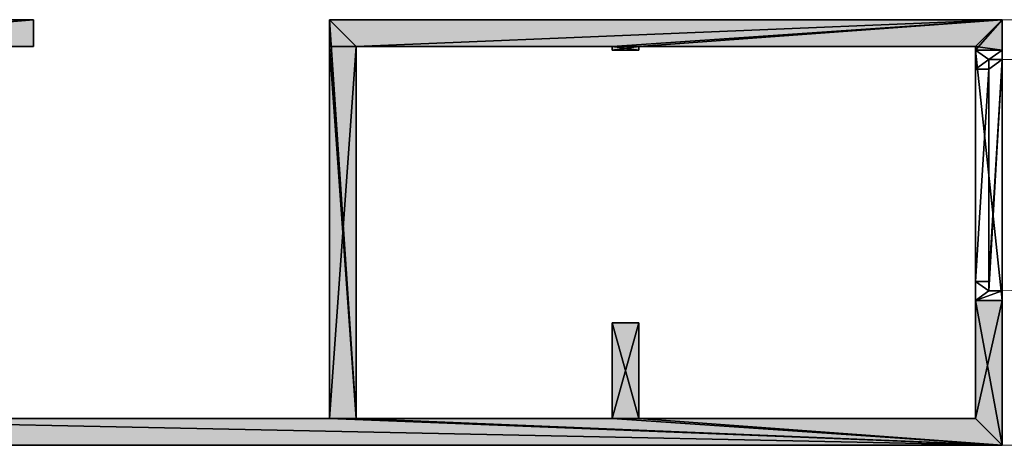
# Model space of a CAD drawing. Header units: inches. Extents: x 15 to 546804, y -66 to 267312.
# Tile 455 of 478: x 464664 to 468323, y 131266 to 132846. Entities that reach past the tile are written whole.
import ezdxf

# ---------------------------------------------------------------- set-up
doc = ezdxf.new("R2010")
doc.units = ezdxf.units.IN
doc.header["$MEASUREMENT"] = 0

msp = doc.modelspace()

# ---------------------------------------------------------------- hatches: boundary and pattern name
at = {"lineweight": 20}
h = msp.add_hatch(color=7, dxfattribs=at)
h.dxf.hatch_style = 1
h.paths.add_polyline_path([(468315.1, 132845.7), (465815.1, 132845.7), (465815.1, 132745.7), (465915.1, 132745.7), (466865.1, 132745.7), (466865.1, 132732.7), (466965.1, 132732.7), (466965.1, 132745.7), (468215.1, 132745.7), (468215.1, 132732.7), (468315.1, 132732.7)], flags=17)
h.paths.add_polyline_path([(468315.1, 131803.7), (468215.1, 131803.7), (468215.1, 131365.7), (466965.1, 131365.7), (466865.1, 131365.7), (465915.1, 131365.7), (465815.1, 131365.7), (463525.1, 131365.7), (463525.1, 132745.7), (464715.1, 132745.7), (464715.1, 132845.7), (463425.1, 132845.7), (463425.1, 131265.7), (468315.1, 131265.7)])
h.paths.add_polyline_path([(465915.1, 132745.7), (465815.1, 132745.7), (465815.1, 131365.7), (465915.1, 131365.7)], flags=17)
h.paths.add_polyline_path([(466965.1, 131720.7), (466865.1, 131720.7), (466865.1, 131365.7), (466965.1, 131365.7)], flags=17)

# ---------------------------------------------------------------- linework, layer by layer
at = {"color": 7}
for p, q in [((463425.1, 132845.7, 300), (464715.1, 132845.7, 300)), ((463425.1, 132845.7, 3500), (464715.1, 132845.7, 3500)), ((464715.1, 132845.7, 300), (464715.1, 132745.7, 300)), ((464715.1, 132845.7, 3500), (464715.1, 132745.7, 3500)), ((464715.1, 132845.7, 300), (464715.1, 132845.7, 3500)), ((468315.1, 132845.7, 300), (465815.1, 132845.7, 300)), ((465815.1, 131365.7, 300), (465815.1, 132845.7, 300)), ((465815.1, 131365.7, 3500), (465815.1, 132845.7, 3500)), ((468315.1, 132845.7, 3500), (465815.1, 132845.7, 3500)), ((465815.1, 132845.7, 300), (465815.1, 132845.7, 3500)), ((468315.1, 132732.7, 300), (468315.1, 132845.7, 300)), ((468315.1, 132732.7, 3500), (468315.1, 132845.7, 3500)), ((468315.1, 132845.7, 300), (468315.1, 132845.7, 3500)), ((464715.1, 132745.7, 300), (463525.1, 132745.7, 300)), ((464715.1, 132745.7, 3500), (463525.1, 132745.7, 3500)), ((464715.1, 132745.7, 300), (464715.1, 132745.7, 3500)), ((465915.1, 132745.7, 3800), (465815.1, 132745.7, 3800)), ((465815.1, 132745.7, 3800), (465815.1, 131365.7, 3800)), ((465915.1, 132745.7, 7300), (465815.1, 132745.7, 7300)), ((465815.1, 132745.7, 7300), (465815.1, 131365.7, 7300)), ((465815.1, 132745.7, 3800), (465815.1, 132745.7, 7300)), ((465915.1, 131365.7, 3800), (465915.1, 132745.7, 3800)), ((465915.1, 131365.7, 7300), (465915.1, 132745.7, 7300)), ((465915.1, 132745.7, 3800), (465915.1, 132745.7, 7300)), ((465915.1, 131365.7, 300), (465915.1, 132745.7, 300)), ((466865.1, 132745.7, 300), (465915.1, 132745.7, 300)), ((466865.1, 132745.7, 3500), (465915.1, 132745.7, 3500)), ((465915.1, 131365.7, 3500), (465915.1, 132745.7, 3500)), ((465915.1, 132745.7, 300), (465915.1, 132745.7, 3500)), ((466865.1, 132732.7, 300), (466865.1, 132745.7, 300)), ((466865.1, 132732.7, 3500), (466865.1, 132745.7, 3500)), ((466865.1, 132745.7, 300), (466865.1, 132745.7, 3500)), ((466965.1, 132732.7, 300), (466865.1, 132732.7, 300)), ((466965.1, 132732.7, 3500), (466865.1, 132732.7, 3500)), ((466865.1, 132732.7, 300), (466865.1, 132732.7, 3500)), ((466965.1, 132745.7, 300), (466965.1, 132732.7, 300)), ((468215.1, 132745.7, 300), (466965.1, 132745.7, 300)), ((468215.1, 132745.7, 3500), (466965.1, 132745.7, 3500)), ((466965.1, 132745.7, 3500), (466965.1, 132732.7, 3500)), ((466965.1, 132745.7, 300), (466965.1, 132745.7, 3500)), ((466965.1, 132732.7, 300), (466965.1, 132732.7, 3500)), ((468215.1, 132745.7, 300), (468215.1, 132732.7, 300)), ((468215.1, 132745.7, 3500), (468215.1, 132732.7, 3500)), ((468215.1, 132745.7, 300), (468215.1, 132745.7, 3500)), ((468215.1, 132732.7, 300), (468315.1, 132732.7, 300)), ((468215.1, 132732.7, 3500), (468315.1, 132732.7, 3500)), ((468215.1, 132732.7, 300), (468215.1, 132732.7, 3500)), ((468215.1, 132732.7, 300), (468215.1, 132662.7, 300)), ((468215.1, 131803.7, 2500), (468215.1, 132732.7, 2500)), ((468215.1, 132732.7, 2500), (468215.1, 132732.7, 300)), ((468215.1, 132732.7, 300), (468315.1, 132732.7, 300)), ((468215.1, 132732.7, 2500), (468315.1, 132732.7, 2500)), ((468215.1, 132732.7, 300), (468215.1, 132662.7, 300)), ((468215.1, 131803.7, 2500), (468215.1, 132732.7, 2500)), ((468215.1, 132732.7, 2500), (468215.1, 132732.7, 300)), ((468215.1, 132732.7, 300), (468315.1, 132732.7, 300)), ((468215.1, 132732.7, 2500), (468315.1, 132732.7, 2500)), ((468315.1, 132732.7, 300), (468315.1, 132732.7, 3500)), ((468315.1, 132732.7, 300), (468315.1, 132697.7, 300)), ((468315.1, 131803.7, 2500), (468315.1, 132732.7, 2500)), ((468315.1, 132732.7, 2500), (468315.1, 132732.7, 300)), ((468315.1, 132732.7, 300), (468315.1, 132697.7, 300)), ((468315.1, 131803.7, 2500), (468315.1, 132732.7, 2500)), ((468315.1, 132732.7, 2500), (468315.1, 132732.7, 300)), ((468265.1, 132697.7, 300), (468265.1, 132642.9, 370.8)), ((468265.1, 132642.9, 2359.2), (468265.1, 132697.7, 2430)), ((468265.1, 132697.7, 300), (468315.1, 132697.7, 300)), ((468265.1, 132697.7, 2465), (468265.1, 132697.7, 300)), ((468265.1, 132662.7, 300), (468265.1, 132697.7, 300)), ((468265.1, 132697.7, 2465), (468315.1, 132697.7, 2465)), ((468265.1, 132662.7, 2465), (468265.1, 132697.7, 2465)), ((468265.1, 132697.7, 300), (468265.1, 132642.9, 370.8)), ((468265.1, 132642.9, 2359.2), (468265.1, 132697.7, 2430)), ((468265.1, 132697.7, 300), (468315.1, 132697.7, 300)), ((468265.1, 132697.7, 2465), (468265.1, 132697.7, 300)), ((468265.1, 132662.7, 300), (468265.1, 132697.7, 300)), ((468265.1, 132697.7, 2465), (468315.1, 132697.7, 2465)), ((468265.1, 132662.7, 2465), (468265.1, 132697.7, 2465)), ((468315.1, 132697.7, 2465), (468315.1, 132697.7, 300)), ((468315.1, 131838.7, 2465), (468315.1, 132697.7, 2465)), ((468315.1, 132697.7, 2465), (468315.1, 132697.7, 300)), ((468315.1, 131838.7, 2465), (468315.1, 132697.7, 2465)), ((468215.1, 131873.7, 2430), (468215.1, 132662.7, 2430)), ((468215.1, 132662.7, 2430), (468215.1, 132662.7, 300)), ((468215.1, 132662.7, 300), (468265.1, 132662.7, 300)), ((468215.1, 132662.7, 2430), (468265.1, 132662.7, 2430)), ((468215.1, 131873.7, 2430), (468215.1, 132662.7, 2430)), ((468215.1, 132662.7, 2430), (468215.1, 132662.7, 300)), ((468215.1, 132662.7, 300), (468265.1, 132662.7, 300)), ((468215.1, 132662.7, 2430), (468265.1, 132662.7, 2430)), ((468265.1, 132662.7, 2430), (468265.1, 132662.7, 300)), ((468265.1, 131873.7, 2430), (468265.1, 132662.7, 2430)), ((468265.1, 131873.7, 2465), (468265.1, 132662.7, 2465)), ((468265.1, 132662.7, 2430), (468265.1, 132662.7, 2465)), ((468265.1, 132662.7, 2930), (468265.1, 131873.7, 2930)), ((468265.1, 131873.7, 2500), (468265.1, 132662.7, 2500)), ((468265.1, 132662.7, 2500), (468265.1, 132662.7, 2930)), ((468265.1, 132662.7, 2430), (468265.1, 132662.7, 300)), ((468265.1, 131873.7, 2430), (468265.1, 132662.7, 2430)), ((468265.1, 131873.7, 2465), (468265.1, 132662.7, 2465)), ((468265.1, 132662.7, 2430), (468265.1, 132662.7, 2465)), ((468265.1, 132662.7, 2930), (468265.1, 131873.7, 2930)), ((468265.1, 131873.7, 2500), (468265.1, 132662.7, 2500)), ((468265.1, 132662.7, 2500), (468265.1, 132662.7, 2930)), ((468265.1, 132533.4, 2217.6), (468265.1, 132588.1, 2288.4)), ((468265.1, 132588.1, 441.6), (468265.1, 132533.4, 512.4)), ((468265.1, 132533.4, 2217.6), (468265.1, 132588.1, 2288.4)), ((468265.1, 132588.1, 441.6), (468265.1, 132533.4, 512.4)), ((468265.1, 132423.8, 2076), (468265.1, 132478.6, 2146.8)), ((468265.1, 132478.6, 583.2), (468265.1, 132423.8, 654)), ((468265.1, 132423.8, 2076), (468265.1, 132478.6, 2146.8)), ((468265.1, 132478.6, 583.2), (468265.1, 132423.8, 654)), ((468265.1, 132314.3, 1934.5), (468265.1, 132369.1, 2005.2)), ((468265.1, 132369.1, 724.8), (468265.1, 132314.3, 795.5)), ((468265.1, 132314.3, 1934.5), (468265.1, 132369.1, 2005.2)), ((468265.1, 132369.1, 724.8), (468265.1, 132314.3, 795.5)), ((468265.1, 132204.7, 1792.9), (468265.1, 132259.5, 1863.7)), ((468265.1, 132259.5, 866.3), (468265.1, 132204.7, 937.1)), ((468265.1, 132204.7, 1792.9), (468265.1, 132259.5, 1863.7)), ((468265.1, 132259.5, 866.3), (468265.1, 132204.7, 937.1)), ((468265.1, 132095.2, 1651.3), (468265.1, 132150, 1722.1)), ((468265.1, 132150, 1007.9), (468265.1, 132095.2, 1078.7)), ((468265.1, 132095.2, 1651.3), (468265.1, 132150, 1722.1)), ((468265.1, 132150, 1007.9), (468265.1, 132095.2, 1078.7)), ((468265.1, 131985.6, 1509.7), (468265.1, 132040.4, 1580.5)), ((468265.1, 132040.4, 1149.5), (468265.1, 131985.6, 1220.3)), ((468265.1, 131985.6, 1509.7), (468265.1, 132040.4, 1580.5)), ((468265.1, 132040.4, 1149.5), (468265.1, 131985.6, 1220.3)), ((468265.1, 131876.1, 1368.1), (468265.1, 131930.9, 1438.9)), ((468265.1, 131930.9, 1291.1), (468265.1, 131876.1, 1361.9)), ((468265.1, 131876.1, 1368.1), (468265.1, 131930.9, 1438.9)), ((468265.1, 131930.9, 1291.1), (468265.1, 131876.1, 1361.9)), ((468215.1, 131873.7, 300), (468215.1, 131873.7, 2430)), ((468215.1, 131873.7, 300), (468215.1, 131803.7, 300)), ((468215.1, 131873.7, 2430), (468265.1, 131873.7, 2430)), ((468215.1, 131873.7, 300), (468265.1, 131873.7, 300)), ((468215.1, 131873.7, 300), (468215.1, 131873.7, 2430)), ((468215.1, 131873.7, 300), (468215.1, 131803.7, 300)), ((468215.1, 131873.7, 2430), (468265.1, 131873.7, 2430)), ((468215.1, 131873.7, 300), (468265.1, 131873.7, 300)), ((468265.1, 131873.7, 300), (468265.1, 131873.7, 2430)), ((468265.1, 131873.7, 300), (468265.1, 131838.7, 300)), ((468265.1, 131873.7, 2465), (468265.1, 131838.7, 2465)), ((468265.1, 131873.7, 2430), (468265.1, 131873.7, 2465)), ((468265.1, 131873.7, 2930), (468265.1, 131873.7, 2500)), ((468265.1, 131873.7, 300), (468265.1, 131873.7, 2430)), ((468265.1, 131873.7, 300), (468265.1, 131838.7, 300)), ((468265.1, 131873.7, 2465), (468265.1, 131838.7, 2465)), ((468265.1, 131873.7, 2430), (468265.1, 131873.7, 2465)), ((468265.1, 131873.7, 2930), (468265.1, 131873.7, 2500)), ((468265.1, 131838.7, 300), (468265.1, 131838.7, 2465)), ((468265.1, 131838.7, 300), (468315.1, 131838.7, 300)), ((468265.1, 131838.7, 2465), (468315.1, 131838.7, 2465)), ((468265.1, 131838.7, 300), (468265.1, 131838.7, 2465)), ((468265.1, 131838.7, 300), (468315.1, 131838.7, 300)), ((468265.1, 131838.7, 2465), (468315.1, 131838.7, 2465)), ((468315.1, 131838.7, 300), (468315.1, 131803.7, 300)), ((468315.1, 131838.7, 300), (468315.1, 131838.7, 2465)), ((468315.1, 131838.7, 300), (468315.1, 131803.7, 300)), ((468315.1, 131838.7, 300), (468315.1, 131838.7, 2465)), ((468315.1, 131803.7, 300), (468215.1, 131803.7, 300)), ((468215.1, 131803.7, 300), (468215.1, 131365.7, 300)), ((468215.1, 131803.7, 3500), (468215.1, 131365.7, 3500)), ((468315.1, 131803.7, 3500), (468215.1, 131803.7, 3500)), ((468215.1, 131803.7, 300), (468215.1, 131803.7, 3500)), ((468215.1, 131803.7, 300), (468215.1, 131803.7, 2500)), ((468215.1, 131803.7, 300), (468315.1, 131803.7, 300)), ((468215.1, 131803.7, 2500), (468315.1, 131803.7, 2500)), ((468215.1, 131803.7, 300), (468215.1, 131803.7, 2500)), ((468215.1, 131803.7, 300), (468315.1, 131803.7, 300)), ((468215.1, 131803.7, 2500), (468315.1, 131803.7, 2500)), ((468315.1, 131265.7, 300), (468315.1, 131803.7, 300)), ((468315.1, 131265.7, 3500), (468315.1, 131803.7, 3500)), ((468315.1, 131803.7, 300), (468315.1, 131803.7, 3500)), ((468315.1, 131803.7, 300), (468315.1, 131803.7, 2500)), ((468315.1, 131803.7, 300), (468315.1, 131803.7, 2500)), ((466965.1, 131720.7, 3800), (466865.1, 131720.7, 3800)), ((466865.1, 131720.7, 3800), (466865.1, 131365.7, 3800)), ((466965.1, 131720.7, 7300), (466865.1, 131720.7, 7300)), ((466865.1, 131720.7, 7300), (466865.1, 131365.7, 7300)), ((466865.1, 131720.7, 3800), (466865.1, 131720.7, 7300)), ((466865.1, 131720.7, 300), (466865.1, 131365.7, 300)), ((466965.1, 131720.7, 300), (466865.1, 131720.7, 300)), ((466865.1, 131720.7, 3500), (466865.1, 131365.7, 3500)), ((466965.1, 131720.7, 3500), (466865.1, 131720.7, 3500)), ((466865.1, 131720.7, 300), (466865.1, 131720.7, 3500)), ((466965.1, 131365.7, 3800), (466965.1, 131720.7, 3800)), ((466965.1, 131365.7, 7300), (466965.1, 131720.7, 7300)), ((466965.1, 131720.7, 3800), (466965.1, 131720.7, 7300)), ((466965.1, 131365.7, 300), (466965.1, 131720.7, 300)), ((466965.1, 131365.7, 3500), (466965.1, 131720.7, 3500)), ((466965.1, 131720.7, 300), (466965.1, 131720.7, 3500)), ((465815.1, 131365.7, 300), (463525.1, 131365.7, 300)), ((465815.1, 131365.7, 3500), (463525.1, 131365.7, 3500)), ((465815.1, 131365.7, 3800), (465915.1, 131365.7, 3800)), ((465815.1, 131365.7, 7300), (465915.1, 131365.7, 7300)), ((465815.1, 131365.7, 3800), (465815.1, 131365.7, 7300)), ((465815.1, 131365.7, 300), (465815.1, 131365.7, 3500)), ((465915.1, 131365.7, 3800), (465915.1, 131365.7, 7300)), ((466865.1, 131365.7, 300), (465915.1, 131365.7, 300)), ((466865.1, 131365.7, 3500), (465915.1, 131365.7, 3500)), ((465915.1, 131365.7, 300), (465915.1, 131365.7, 3500)), ((466865.1, 131365.7, 3800), (466965.1, 131365.7, 3800)), ((466865.1, 131365.7, 7300), (466965.1, 131365.7, 7300)), ((466865.1, 131365.7, 3800), (466865.1, 131365.7, 7300)), ((466865.1, 131365.7, 300), (466865.1, 131365.7, 3500)), ((466965.1, 131365.7, 3800), (466965.1, 131365.7, 7300)), ((468215.1, 131365.7, 300), (466965.1, 131365.7, 300)), ((468215.1, 131365.7, 3500), (466965.1, 131365.7, 3500)), ((466965.1, 131365.7, 300), (466965.1, 131365.7, 3500)), ((468215.1, 131365.7, 300), (468215.1, 131365.7, 3500)), ((463425.1, 131265.7, 300), (468315.1, 131265.7, 300)), ((463425.1, 131265.7, 3500), (468315.1, 131265.7, 3500)), ((468315.1, 131265.7, 300), (468315.1, 131265.7, 3500))]:
    msp.add_line(p, q, dxfattribs=at)
at = {"color": 7, "lineweight": 20}
msp.add_line((468305.1, 132697.7, 300), (469164.1, 132697.7, 300), dxfattribs=at)
msp.add_line((468305.1, 132697.7, 300), (469164.1, 132697.7, 300), dxfattribs=at)
at = {"color": 7, "lineweight": 20, "elevation": 300}
msp.add_lwpolyline([(468315.1, 131265.7), (470015.1, 131265.7), (470015.1, 132845.7), (468315.1, 132845.7)], close=True, dxfattribs=at)
at = {"color": 7, "lineweight": 20}
msp.add_ellipse((468305.1, 132697.7, 300), major_axis=(859.5, 0, 0), ratio=0.999391, start_param=4.712389, end_param=6.283185, dxfattribs=at)
msp.add_ellipse((468305.1, 132697.7, 300), major_axis=(859.5, 0, 0), ratio=0.999391, start_param=4.712389, end_param=6.283185, dxfattribs=at)

# ---------------------------------------------------------------- meshes
at = {"color": 7}
mesh = msp.add_polyface(dxfattribs=at)
corners = [(465815.1, 132845.7, 300), (465915.1, 132745.7, 300), (465815.1, 131365.7, 300), (468315.1, 132845.7, 300), (466865.1, 132745.7, 300), (466965.1, 132745.7, 300), (466865.1, 132732.7, 300), (468215.1, 132745.7, 300), (468215.1, 132732.7, 300), (468315.1, 132732.7, 300), (466965.1, 132732.7, 300), (466965.1, 131720.7, 300), (466865.1, 131365.7, 300), (466865.1, 131720.7, 300), (468315.1, 131803.7, 300), (468215.1, 131365.7, 300), (468215.1, 131803.7, 300), (463425.1, 131265.7, 300), (463525.1, 131365.7, 300), (468315.1, 131265.7, 300), (463525.1, 132745.7, 300), (465915.1, 131365.7, 300), (466965.1, 131365.7, 300), (463425.1, 132845.7, 300), (464715.1, 132845.7, 300), (464715.1, 132745.7, 300)]
mesh.append_faces([[corners[k] for k in face] for face in [(8, 3, 9), (11, 12, 13), (14, 15, 16), (20, 24, 25)]], dxfattribs={"vtx0": -1, "color": 7})
mesh.append_faces([[corners[k] for k in face] for face in [(0, 1, 2), (1, 3, 4), (4, 5, 6), (5, 3, 7), (7, 3, 8), (17, 18, 19), (18, 17, 20), (21, 2, 1), (22, 12, 11), (19, 15, 14), (23, 20, 17)]], dxfattribs={"vtx0": -1, "vtx1": -1, "color": 7})
mesh.append_faces([[corners[k] for k in face] for face in [(4, 3, 5), (19, 2, 21), (19, 12, 22)]], dxfattribs={"vtx0": -1, "vtx1": -1, "vtx2": -1, "color": 7})
mesh.append_faces([[corners[k] for k in face] for face in [(1, 0, 3), (19, 18, 2), (19, 21, 12), (19, 22, 15), (20, 23, 24)]], dxfattribs={"vtx0": -1, "vtx2": -1, "color": 7})
mesh.append_faces([[corners[k] for k in face] for face in [(10, 6, 5)]], dxfattribs={"vtx1": -1, "color": 7})
mesh = msp.add_polyface(dxfattribs=at)
corners = [(463425.1, 132845.7, 3500), (463525.1, 132745.7, 3500), (464715.1, 132845.7, 3500), (463525.1, 131365.7, 3500), (464715.1, 132745.7, 3500), (463425.1, 131265.7, 3500), (468315.1, 131265.7, 3500), (465815.1, 131365.7, 3500), (465915.1, 131365.7, 3500), (465815.1, 132845.7, 3500), (466865.1, 131365.7, 3500), (466965.1, 131365.7, 3500), (466865.1, 131720.7, 3500), (468215.1, 131365.7, 3500), (468215.1, 131803.7, 3500), (468315.1, 131803.7, 3500), (466965.1, 131720.7, 3500), (466965.1, 132732.7, 3500), (466865.1, 132745.7, 3500), (466865.1, 132732.7, 3500), (468315.1, 132732.7, 3500), (468215.1, 132745.7, 3500), (468215.1, 132732.7, 3500), (465915.1, 132745.7, 3500), (468315.1, 132845.7, 3500), (466965.1, 132745.7, 3500)]
mesh.append_faces([[corners[k] for k in face] for face in [(2, 1, 4), (14, 6, 15), (17, 18, 19), (20, 21, 22)]], dxfattribs={"vtx0": -1, "color": 7})
mesh.append_faces([[corners[k] for k in face] for face in [(0, 1, 2), (1, 0, 3), (5, 3, 0), (3, 6, 7), (7, 8, 9), (8, 6, 10), (10, 11, 12), (11, 6, 13), (13, 6, 14), (9, 23, 24), (23, 9, 8), (25, 18, 17), (24, 21, 20)]], dxfattribs={"vtx0": -1, "vtx1": -1, "color": 7})
mesh.append_faces([[corners[k] for k in face] for face in [(7, 6, 8), (10, 6, 11), (24, 18, 25)]], dxfattribs={"vtx0": -1, "vtx1": -1, "vtx2": -1, "color": 7})
mesh.append_faces([[corners[k] for k in face] for face in [(3, 5, 6), (24, 23, 18), (24, 25, 21)]], dxfattribs={"vtx0": -1, "vtx2": -1, "color": 7})
mesh.append_faces([[corners[k] for k in face] for face in [(16, 12, 11)]], dxfattribs={"vtx1": -1, "color": 7})
mesh = msp.add_polyface(dxfattribs=at)
corners = [(463425.1, 132845.7, 3500), (464715.1, 132845.7, 300), (463425.1, 132845.7, 300), (464715.1, 132845.7, 3500)]
mesh.append_faces([[corners[k] for k in face] for face in [(0, 1, 2), (1, 0, 3)]], dxfattribs={"vtx0": -1, "color": 7})
mesh = msp.add_polyface(dxfattribs=at)
corners = [(464715.1, 132845.7, 300), (464715.1, 132745.7, 3500), (464715.1, 132745.7, 300), (464715.1, 132845.7, 3500)]
mesh.append_faces([[corners[k] for k in face] for face in [(0, 1, 2), (1, 0, 3)]], dxfattribs={"vtx0": -1, "color": 7})
mesh = msp.add_polyface(dxfattribs=at)
corners = [(465815.1, 132845.7, 3500), (465815.1, 131365.7, 300), (465815.1, 131365.7, 3500), (465815.1, 132845.7, 300)]
mesh.append_faces([[corners[k] for k in face] for face in [(0, 1, 2), (1, 0, 3)]], dxfattribs={"vtx0": -1, "color": 7})
mesh = msp.add_polyface(dxfattribs=at)
corners = [(465815.1, 132845.7, 3500), (468315.1, 132845.7, 300), (465815.1, 132845.7, 300), (468315.1, 132845.7, 3500)]
mesh.append_faces([[corners[k] for k in face] for face in [(0, 1, 2), (1, 0, 3)]], dxfattribs={"vtx0": -1, "color": 7})
mesh = msp.add_polyface(dxfattribs=at)
corners = [(468315.1, 132845.7, 300), (468315.1, 132732.7, 3500), (468315.1, 132732.7, 300), (468315.1, 132845.7, 3500)]
mesh.append_faces([[corners[k] for k in face] for face in [(0, 1, 2), (1, 0, 3)]], dxfattribs={"vtx0": -1, "color": 7})
mesh = msp.add_polyface(dxfattribs=at)
corners = [(464715.1, 132745.7, 3500), (463525.1, 132745.7, 300), (464715.1, 132745.7, 300), (463525.1, 132745.7, 3500)]
mesh.append_faces([[corners[k] for k in face] for face in [(0, 1, 2), (1, 0, 3)]], dxfattribs={"vtx0": -1, "color": 7})
mesh = msp.add_polyface(dxfattribs=at)
corners = [(465915.1, 132745.7, 3800), (465815.1, 131365.7, 3800), (465815.1, 132745.7, 3800), (465915.1, 131365.7, 3800)]
mesh.append_faces([[corners[k] for k in face] for face in [(0, 1, 2), (1, 0, 3)]], dxfattribs={"vtx0": -1, "color": 7})
mesh = msp.add_polyface(dxfattribs=at)
corners = [(465915.1, 131365.7, 7300), (465815.1, 132745.7, 7300), (465815.1, 131365.7, 7300), (465915.1, 132745.7, 7300)]
mesh.append_faces([[corners[k] for k in face] for face in [(0, 1, 2), (1, 0, 3)]], dxfattribs={"vtx0": -1, "color": 7})
mesh = msp.add_polyface(dxfattribs=at)
corners = [(465815.1, 132745.7, 7300), (465915.1, 132745.7, 3800), (465815.1, 132745.7, 3800), (465915.1, 132745.7, 7300)]
mesh.append_faces([[corners[k] for k in face] for face in [(0, 1, 2), (1, 0, 3)]], dxfattribs={"vtx0": -1, "color": 7})
mesh = msp.add_polyface(dxfattribs=at)
corners = [(465815.1, 132745.7, 7300), (465815.1, 131365.7, 3800), (465815.1, 131365.7, 7300), (465815.1, 132745.7, 3800)]
mesh.append_faces([[corners[k] for k in face] for face in [(0, 1, 2), (1, 0, 3)]], dxfattribs={"vtx0": -1, "color": 7})
mesh = msp.add_polyface(dxfattribs=at)
corners = [(465915.1, 132745.7, 3800), (465915.1, 131365.7, 7300), (465915.1, 131365.7, 3800), (465915.1, 132745.7, 7300)]
mesh.append_faces([[corners[k] for k in face] for face in [(0, 1, 2), (1, 0, 3)]], dxfattribs={"vtx0": -1, "color": 7})
mesh = msp.add_polyface(dxfattribs=at)
corners = [(466865.1, 132745.7, 3500), (465915.1, 132745.7, 300), (466865.1, 132745.7, 300), (465915.1, 132745.7, 3500)]
mesh.append_faces([[corners[k] for k in face] for face in [(0, 1, 2), (1, 0, 3)]], dxfattribs={"vtx0": -1, "color": 7})
mesh = msp.add_polyface(dxfattribs=at)
corners = [(465915.1, 132745.7, 300), (465915.1, 131365.7, 3500), (465915.1, 131365.7, 300), (465915.1, 132745.7, 3500)]
mesh.append_faces([[corners[k] for k in face] for face in [(0, 1, 2), (1, 0, 3)]], dxfattribs={"vtx0": -1, "color": 7})
mesh = msp.add_polyface(dxfattribs=at)
corners = [(466865.1, 132745.7, 3500), (466865.1, 132732.7, 300), (466865.1, 132732.7, 3500), (466865.1, 132745.7, 300)]
mesh.append_faces([[corners[k] for k in face] for face in [(0, 1, 2), (1, 0, 3)]], dxfattribs={"vtx0": -1, "color": 7})
mesh = msp.add_polyface(dxfattribs=at)
corners = [(466965.1, 132732.7, 3500), (466865.1, 132732.7, 300), (466965.1, 132732.7, 300), (466865.1, 132732.7, 3500)]
mesh.append_faces([[corners[k] for k in face] for face in [(0, 1, 2), (1, 0, 3)]], dxfattribs={"vtx0": -1, "color": 7})
mesh = msp.add_polyface(dxfattribs=at)
corners = [(468215.1, 132745.7, 3500), (466965.1, 132745.7, 300), (468215.1, 132745.7, 300), (466965.1, 132745.7, 3500)]
mesh.append_faces([[corners[k] for k in face] for face in [(0, 1, 2), (1, 0, 3)]], dxfattribs={"vtx0": -1, "color": 7})
mesh = msp.add_polyface(dxfattribs=at)
corners = [(466965.1, 132745.7, 300), (466965.1, 132732.7, 3500), (466965.1, 132732.7, 300), (466965.1, 132745.7, 3500)]
mesh.append_faces([[corners[k] for k in face] for face in [(0, 1, 2), (1, 0, 3)]], dxfattribs={"vtx0": -1, "color": 7})
mesh = msp.add_polyface(dxfattribs=at)
corners = [(468215.1, 132745.7, 3500), (468215.1, 132732.7, 300), (468215.1, 132732.7, 3500), (468215.1, 132745.7, 300)]
mesh.append_faces([[corners[k] for k in face] for face in [(0, 1, 2), (1, 0, 3)]], dxfattribs={"vtx0": -1, "color": 7})
mesh = msp.add_polyface(dxfattribs=at)
corners = [(468315.1, 132732.7, 3500), (468215.1, 132732.7, 300), (468315.1, 132732.7, 300), (468215.1, 132732.7, 3500)]
mesh.append_faces([[corners[k] for k in face] for face in [(0, 1, 2), (1, 0, 3)]], dxfattribs={"vtx0": -1, "color": 7})
mesh = msp.add_polyface(dxfattribs=at)
corners = [(468315.1, 132732.7, 300), (468265.1, 132697.7, 300), (468315.1, 132697.7, 300), (468215.1, 132662.7, 300), (468265.1, 132662.7, 300), (468215.1, 132732.7, 300)]
mesh.append_faces([[corners[k] for k in face] for face in [(5, 1, 3), (0, 1, 5)]], dxfattribs={"vtx0": -1, "vtx1": -1, "color": 7})
mesh.append_faces([[corners[k] for k in face] for face in [(2, 1, 0), (4, 3, 1)]], dxfattribs={"vtx1": -1, "color": 7})
mesh = msp.add_polyface(dxfattribs=at)
corners = [(468215.1, 132732.7, 2500), (468315.1, 131803.7, 2500), (468215.1, 131803.7, 2500), (468315.1, 132732.7, 2500)]
mesh.append_faces([[corners[k] for k in face] for face in [(2, 1, 0), (3, 0, 1)]], dxfattribs={"vtx1": -1, "color": 7})
mesh = msp.add_polyface(dxfattribs=at)
corners = [(468215.1, 132732.7, 2500), (468215.1, 132662.7, 300), (468215.1, 132732.7, 300), (468215.1, 132662.7, 2430), (468215.1, 131873.7, 2430), (468215.1, 131803.7, 300), (468215.1, 131873.7, 300), (468215.1, 131803.7, 2500)]
mesh.append_faces([[corners[k] for k in face] for face in [(3, 0, 1), (4, 0, 3), (7, 4, 5), (0, 4, 7)]], dxfattribs={"vtx0": -1, "vtx1": -1, "color": 7})
mesh.append_faces([[corners[k] for k in face] for face in [(2, 1, 0), (6, 5, 4)]], dxfattribs={"vtx1": -1, "color": 7})
mesh = msp.add_polyface(dxfattribs=at)
corners = [(468315.1, 132732.7, 300), (468215.1, 132732.7, 2500), (468215.1, 132732.7, 300), (468315.1, 132732.7, 2500)]
mesh.append_faces([[corners[k] for k in face] for face in [(2, 1, 0), (3, 0, 1)]], dxfattribs={"vtx1": -1, "color": 7})
mesh = msp.add_polyface(dxfattribs=at)
corners = [(468315.1, 132732.7, 300), (468265.1, 132697.7, 300), (468315.1, 132697.7, 300), (468215.1, 132662.7, 300), (468265.1, 132662.7, 300), (468215.1, 132732.7, 300)]
mesh.append_faces([[corners[k] for k in face] for face in [(5, 1, 3), (0, 1, 5)]], dxfattribs={"vtx0": -1, "vtx1": -1, "color": 7})
mesh.append_faces([[corners[k] for k in face] for face in [(2, 1, 0), (4, 3, 1)]], dxfattribs={"vtx1": -1, "color": 7})
mesh = msp.add_polyface(dxfattribs=at)
corners = [(468215.1, 132732.7, 2500), (468315.1, 131803.7, 2500), (468215.1, 131803.7, 2500), (468315.1, 132732.7, 2500)]
mesh.append_faces([[corners[k] for k in face] for face in [(2, 1, 0), (3, 0, 1)]], dxfattribs={"vtx1": -1, "color": 7})
mesh = msp.add_polyface(dxfattribs=at)
corners = [(468215.1, 132732.7, 2500), (468215.1, 132662.7, 300), (468215.1, 132732.7, 300), (468215.1, 132662.7, 2430), (468215.1, 131873.7, 2430), (468215.1, 131803.7, 300), (468215.1, 131873.7, 300), (468215.1, 131803.7, 2500)]
mesh.append_faces([[corners[k] for k in face] for face in [(3, 0, 1), (4, 0, 3), (7, 4, 5), (0, 4, 7)]], dxfattribs={"vtx0": -1, "vtx1": -1, "color": 7})
mesh.append_faces([[corners[k] for k in face] for face in [(2, 1, 0), (6, 5, 4)]], dxfattribs={"vtx1": -1, "color": 7})
mesh = msp.add_polyface(dxfattribs=at)
corners = [(468315.1, 132732.7, 300), (468215.1, 132732.7, 2500), (468215.1, 132732.7, 300), (468315.1, 132732.7, 2500)]
mesh.append_faces([[corners[k] for k in face] for face in [(2, 1, 0), (3, 0, 1)]], dxfattribs={"vtx1": -1, "color": 7})
mesh = msp.add_polyface(dxfattribs=at)
corners = [(468315.1, 131803.7, 2500), (468315.1, 131838.7, 300), (468315.1, 131803.7, 300), (468315.1, 131838.7, 2465), (468315.1, 132697.7, 2465), (468315.1, 132732.7, 300), (468315.1, 132697.7, 300), (468315.1, 132732.7, 2500)]
mesh.append_faces([[corners[k] for k in face] for face in [(3, 0, 1), (4, 0, 3), (7, 4, 5), (0, 4, 7)]], dxfattribs={"vtx0": -1, "vtx1": -1, "color": 7})
mesh.append_faces([[corners[k] for k in face] for face in [(2, 1, 0), (6, 5, 4)]], dxfattribs={"vtx1": -1, "color": 7})
mesh = msp.add_polyface(dxfattribs=at)
corners = [(468315.1, 131803.7, 2500), (468315.1, 131838.7, 300), (468315.1, 131803.7, 300), (468315.1, 131838.7, 2465), (468315.1, 132697.7, 2465), (468315.1, 132732.7, 300), (468315.1, 132697.7, 300), (468315.1, 132732.7, 2500)]
mesh.append_faces([[corners[k] for k in face] for face in [(3, 0, 1), (4, 0, 3), (7, 4, 5), (0, 4, 7)]], dxfattribs={"vtx0": -1, "vtx1": -1, "color": 7})
mesh.append_faces([[corners[k] for k in face] for face in [(2, 1, 0), (6, 5, 4)]], dxfattribs={"vtx1": -1, "color": 7})
mesh = msp.add_polyface(dxfattribs=at)
corners = [(468315.1, 132697.7, 2465), (468265.1, 131838.7, 2465), (468315.1, 131838.7, 2465), (468265.1, 131873.7, 2465), (468265.1, 132662.7, 2465), (468265.1, 132697.7, 2465)]
mesh.append_faces([[corners[k] for k in face] for face in [(3, 0, 1), (4, 0, 3)]], dxfattribs={"vtx0": -1, "vtx1": -1, "color": 7})
mesh.append_faces([[corners[k] for k in face] for face in [(2, 1, 0), (5, 0, 4)]], dxfattribs={"vtx1": -1, "color": 7})
mesh = msp.add_polyface(dxfattribs=at)
corners = [(468265.1, 132697.7, 2465), (468315.1, 132697.7, 300), (468265.1, 132697.7, 300), (468315.1, 132697.7, 2465)]
mesh.append_faces([[corners[k] for k in face] for face in [(2, 1, 0), (3, 0, 1)]], dxfattribs={"vtx1": -1, "color": 7})
mesh = msp.add_polyface(dxfattribs=at)
corners = [(468265.1, 132662.7, 2430), (468265.1, 132697.7, 300), (468265.1, 132662.7, 300), (468265.1, 132697.7, 2465), (468265.1, 132662.7, 2465)]
mesh.append_faces([[corners[k] for k in face] for face in [(3, 0, 1)]], dxfattribs={"vtx0": -1, "vtx1": -1, "color": 7})
mesh.append_faces([[corners[k] for k in face] for face in [(2, 1, 0), (4, 0, 3)]], dxfattribs={"vtx1": -1, "color": 7})
mesh = msp.add_polyface(dxfattribs=at)
corners = [(468315.1, 132697.7, 2465), (468265.1, 131838.7, 2465), (468315.1, 131838.7, 2465), (468265.1, 131873.7, 2465), (468265.1, 132662.7, 2465), (468265.1, 132697.7, 2465)]
mesh.append_faces([[corners[k] for k in face] for face in [(3, 0, 1), (4, 0, 3)]], dxfattribs={"vtx0": -1, "vtx1": -1, "color": 7})
mesh.append_faces([[corners[k] for k in face] for face in [(2, 1, 0), (5, 0, 4)]], dxfattribs={"vtx1": -1, "color": 7})
mesh = msp.add_polyface(dxfattribs=at)
corners = [(468265.1, 132697.7, 2465), (468315.1, 132697.7, 300), (468265.1, 132697.7, 300), (468315.1, 132697.7, 2465)]
mesh.append_faces([[corners[k] for k in face] for face in [(2, 1, 0), (3, 0, 1)]], dxfattribs={"vtx1": -1, "color": 7})
mesh = msp.add_polyface(dxfattribs=at)
corners = [(468265.1, 132662.7, 2430), (468265.1, 132697.7, 300), (468265.1, 132662.7, 300), (468265.1, 132697.7, 2465), (468265.1, 132662.7, 2465)]
mesh.append_faces([[corners[k] for k in face] for face in [(3, 0, 1)]], dxfattribs={"vtx0": -1, "vtx1": -1, "color": 7})
mesh.append_faces([[corners[k] for k in face] for face in [(2, 1, 0), (4, 0, 3)]], dxfattribs={"vtx1": -1, "color": 7})
mesh = msp.add_polyface(dxfattribs=at)
corners = [(468265.1, 132662.7, 2430), (468215.1, 131873.7, 2430), (468265.1, 131873.7, 2430), (468215.1, 132662.7, 2430)]
mesh.append_faces([[corners[k] for k in face] for face in [(2, 1, 0), (3, 0, 1)]], dxfattribs={"vtx1": -1, "color": 7})
mesh = msp.add_polyface(dxfattribs=at)
corners = [(468215.1, 132662.7, 2430), (468265.1, 132662.7, 300), (468215.1, 132662.7, 300), (468265.1, 132662.7, 2430)]
mesh.append_faces([[corners[k] for k in face] for face in [(2, 1, 0), (3, 0, 1)]], dxfattribs={"vtx1": -1, "color": 7})
mesh = msp.add_polyface(dxfattribs=at)
corners = [(468265.1, 132662.7, 2430), (468215.1, 131873.7, 2430), (468265.1, 131873.7, 2430), (468215.1, 132662.7, 2430)]
mesh.append_faces([[corners[k] for k in face] for face in [(2, 1, 0), (3, 0, 1)]], dxfattribs={"vtx1": -1, "color": 7})
mesh = msp.add_polyface(dxfattribs=at)
corners = [(468215.1, 132662.7, 2430), (468265.1, 132662.7, 300), (468215.1, 132662.7, 300), (468265.1, 132662.7, 2430)]
mesh.append_faces([[corners[k] for k in face] for face in [(2, 1, 0), (3, 0, 1)]], dxfattribs={"vtx1": -1, "color": 7})
mesh = msp.add_polyface(dxfattribs=at)
corners = [(468265.1, 131873.7, 2465), (468265.1, 132662.7, 2430), (468265.1, 131873.7, 2430), (468265.1, 132662.7, 2465)]
mesh.append_faces([[corners[k] for k in face] for face in [(2, 1, 0), (3, 0, 1)]], dxfattribs={"vtx1": -1, "color": 7})
mesh = msp.add_polyface(dxfattribs=at)
corners = [(468265.1, 132662.7, 2930), (468265.1, 131873.7, 2500), (468265.1, 132662.7, 2500), (468265.1, 131873.7, 2930)]
mesh.append_faces([[corners[k] for k in face] for face in [(2, 1, 0), (3, 0, 1)]], dxfattribs={"vtx1": -1, "color": 7})
mesh = msp.add_polyface(dxfattribs=at)
corners = [(468265.1, 131873.7, 2465), (468265.1, 132662.7, 2430), (468265.1, 131873.7, 2430), (468265.1, 132662.7, 2465)]
mesh.append_faces([[corners[k] for k in face] for face in [(2, 1, 0), (3, 0, 1)]], dxfattribs={"vtx1": -1, "color": 7})
mesh = msp.add_polyface(dxfattribs=at)
corners = [(468265.1, 132662.7, 2930), (468265.1, 131873.7, 2500), (468265.1, 132662.7, 2500), (468265.1, 131873.7, 2930)]
mesh.append_faces([[corners[k] for k in face] for face in [(2, 1, 0), (3, 0, 1)]], dxfattribs={"vtx1": -1, "color": 7})
mesh = msp.add_polyface(dxfattribs=at)
corners = [(468315.1, 131838.7, 300), (468215.1, 131803.7, 300), (468315.1, 131803.7, 300), (468265.1, 131838.7, 300), (468215.1, 131873.7, 300), (468265.1, 131873.7, 300)]
mesh.append_faces([[corners[k] for k in face] for face in [(4, 3, 1)]], dxfattribs={"vtx0": -1, "vtx1": -1, "color": 7})
mesh.append_faces([[corners[k] for k in face] for face in [(2, 1, 0), (5, 3, 4)]], dxfattribs={"vtx1": -1, "color": 7})
mesh.append_faces([[corners[k] for k in face] for face in [(3, 0, 1)]], dxfattribs={"vtx1": -1, "vtx2": -1, "color": 7})
mesh = msp.add_polyface(dxfattribs=at)
corners = [(468265.1, 131873.7, 300), (468215.1, 131873.7, 2430), (468215.1, 131873.7, 300), (468265.1, 131873.7, 2430)]
mesh.append_faces([[corners[k] for k in face] for face in [(2, 1, 0), (3, 0, 1)]], dxfattribs={"vtx1": -1, "color": 7})
mesh = msp.add_polyface(dxfattribs=at)
corners = [(468315.1, 131838.7, 300), (468215.1, 131803.7, 300), (468315.1, 131803.7, 300), (468265.1, 131838.7, 300), (468215.1, 131873.7, 300), (468265.1, 131873.7, 300)]
mesh.append_faces([[corners[k] for k in face] for face in [(4, 3, 1)]], dxfattribs={"vtx0": -1, "vtx1": -1, "color": 7})
mesh.append_faces([[corners[k] for k in face] for face in [(2, 1, 0), (5, 3, 4)]], dxfattribs={"vtx1": -1, "color": 7})
mesh.append_faces([[corners[k] for k in face] for face in [(3, 0, 1)]], dxfattribs={"vtx1": -1, "vtx2": -1, "color": 7})
mesh = msp.add_polyface(dxfattribs=at)
corners = [(468265.1, 131873.7, 300), (468215.1, 131873.7, 2430), (468215.1, 131873.7, 300), (468265.1, 131873.7, 2430)]
mesh.append_faces([[corners[k] for k in face] for face in [(2, 1, 0), (3, 0, 1)]], dxfattribs={"vtx1": -1, "color": 7})
mesh = msp.add_polyface(dxfattribs=at)
corners = [(468265.1, 131838.7, 2465), (468265.1, 131873.7, 300), (468265.1, 131838.7, 300), (468265.1, 131873.7, 2430), (468265.1, 131873.7, 2465)]
mesh.append_faces([[corners[k] for k in face] for face in [(3, 0, 1)]], dxfattribs={"vtx0": -1, "vtx1": -1, "color": 7})
mesh.append_faces([[corners[k] for k in face] for face in [(2, 1, 0), (4, 0, 3)]], dxfattribs={"vtx1": -1, "color": 7})
mesh = msp.add_polyface(dxfattribs=at)
corners = [(468265.1, 131838.7, 2465), (468265.1, 131873.7, 300), (468265.1, 131838.7, 300), (468265.1, 131873.7, 2430), (468265.1, 131873.7, 2465)]
mesh.append_faces([[corners[k] for k in face] for face in [(3, 0, 1)]], dxfattribs={"vtx0": -1, "vtx1": -1, "color": 7})
mesh.append_faces([[corners[k] for k in face] for face in [(2, 1, 0), (4, 0, 3)]], dxfattribs={"vtx1": -1, "color": 7})
mesh = msp.add_polyface(dxfattribs=at)
corners = [(468315.1, 131838.7, 300), (468265.1, 131838.7, 2465), (468265.1, 131838.7, 300), (468315.1, 131838.7, 2465)]
mesh.append_faces([[corners[k] for k in face] for face in [(2, 1, 0), (3, 0, 1)]], dxfattribs={"vtx1": -1, "color": 7})
mesh = msp.add_polyface(dxfattribs=at)
corners = [(468315.1, 131838.7, 300), (468265.1, 131838.7, 2465), (468265.1, 131838.7, 300), (468315.1, 131838.7, 2465)]
mesh.append_faces([[corners[k] for k in face] for face in [(2, 1, 0), (3, 0, 1)]], dxfattribs={"vtx1": -1, "color": 7})
mesh = msp.add_polyface(dxfattribs=at)
corners = [(468215.1, 131803.7, 3500), (468215.1, 131365.7, 300), (468215.1, 131365.7, 3500), (468215.1, 131803.7, 300)]
mesh.append_faces([[corners[k] for k in face] for face in [(0, 1, 2), (1, 0, 3)]], dxfattribs={"vtx0": -1, "color": 7})
mesh = msp.add_polyface(dxfattribs=at)
corners = [(468215.1, 131803.7, 3500), (468315.1, 131803.7, 300), (468215.1, 131803.7, 300), (468315.1, 131803.7, 3500)]
mesh.append_faces([[corners[k] for k in face] for face in [(0, 1, 2), (1, 0, 3)]], dxfattribs={"vtx0": -1, "color": 7})
mesh = msp.add_polyface(dxfattribs=at)
corners = [(468215.1, 131803.7, 2500), (468315.1, 131803.7, 300), (468215.1, 131803.7, 300), (468315.1, 131803.7, 2500)]
mesh.append_faces([[corners[k] for k in face] for face in [(2, 1, 0), (3, 0, 1)]], dxfattribs={"vtx1": -1, "color": 7})
mesh = msp.add_polyface(dxfattribs=at)
corners = [(468215.1, 131803.7, 2500), (468315.1, 131803.7, 300), (468215.1, 131803.7, 300), (468315.1, 131803.7, 2500)]
mesh.append_faces([[corners[k] for k in face] for face in [(2, 1, 0), (3, 0, 1)]], dxfattribs={"vtx1": -1, "color": 7})
mesh = msp.add_polyface(dxfattribs=at)
corners = [(468315.1, 131803.7, 300), (468315.1, 131265.7, 3500), (468315.1, 131265.7, 300), (468315.1, 131803.7, 3500)]
mesh.append_faces([[corners[k] for k in face] for face in [(0, 1, 2), (1, 0, 3)]], dxfattribs={"vtx0": -1, "color": 7})
mesh = msp.add_polyface(dxfattribs=at)
corners = [(466965.1, 131720.7, 3800), (466865.1, 131365.7, 3800), (466865.1, 131720.7, 3800), (466965.1, 131365.7, 3800)]
mesh.append_faces([[corners[k] for k in face] for face in [(0, 1, 2), (1, 0, 3)]], dxfattribs={"vtx0": -1, "color": 7})
mesh = msp.add_polyface(dxfattribs=at)
corners = [(466965.1, 131365.7, 7300), (466865.1, 131720.7, 7300), (466865.1, 131365.7, 7300), (466965.1, 131720.7, 7300)]
mesh.append_faces([[corners[k] for k in face] for face in [(0, 1, 2), (1, 0, 3)]], dxfattribs={"vtx0": -1, "color": 7})
mesh = msp.add_polyface(dxfattribs=at)
corners = [(466865.1, 131720.7, 7300), (466965.1, 131720.7, 3800), (466865.1, 131720.7, 3800), (466965.1, 131720.7, 7300)]
mesh.append_faces([[corners[k] for k in face] for face in [(0, 1, 2), (1, 0, 3)]], dxfattribs={"vtx0": -1, "color": 7})
mesh = msp.add_polyface(dxfattribs=at)
corners = [(466865.1, 131720.7, 7300), (466865.1, 131365.7, 3800), (466865.1, 131365.7, 7300), (466865.1, 131720.7, 3800)]
mesh.append_faces([[corners[k] for k in face] for face in [(0, 1, 2), (1, 0, 3)]], dxfattribs={"vtx0": -1, "color": 7})
mesh = msp.add_polyface(dxfattribs=at)
corners = [(466865.1, 131720.7, 3500), (466865.1, 131365.7, 300), (466865.1, 131365.7, 3500), (466865.1, 131720.7, 300)]
mesh.append_faces([[corners[k] for k in face] for face in [(0, 1, 2), (1, 0, 3)]], dxfattribs={"vtx0": -1, "color": 7})
mesh = msp.add_polyface(dxfattribs=at)
corners = [(466865.1, 131720.7, 3500), (466965.1, 131720.7, 300), (466865.1, 131720.7, 300), (466965.1, 131720.7, 3500)]
mesh.append_faces([[corners[k] for k in face] for face in [(0, 1, 2), (1, 0, 3)]], dxfattribs={"vtx0": -1, "color": 7})
mesh = msp.add_polyface(dxfattribs=at)
corners = [(466965.1, 131720.7, 3800), (466965.1, 131365.7, 7300), (466965.1, 131365.7, 3800), (466965.1, 131720.7, 7300)]
mesh.append_faces([[corners[k] for k in face] for face in [(0, 1, 2), (1, 0, 3)]], dxfattribs={"vtx0": -1, "color": 7})
mesh = msp.add_polyface(dxfattribs=at)
corners = [(466965.1, 131720.7, 300), (466965.1, 131365.7, 3500), (466965.1, 131365.7, 300), (466965.1, 131720.7, 3500)]
mesh.append_faces([[corners[k] for k in face] for face in [(0, 1, 2), (1, 0, 3)]], dxfattribs={"vtx0": -1, "color": 7})
mesh = msp.add_polyface(dxfattribs=at)
corners = [(463525.1, 131365.7, 3500), (465815.1, 131365.7, 300), (463525.1, 131365.7, 300), (465815.1, 131365.7, 3500)]
mesh.append_faces([[corners[k] for k in face] for face in [(0, 1, 2), (1, 0, 3)]], dxfattribs={"vtx0": -1, "color": 7})
mesh = msp.add_polyface(dxfattribs=at)
corners = [(465915.1, 131365.7, 7300), (465815.1, 131365.7, 3800), (465915.1, 131365.7, 3800), (465815.1, 131365.7, 7300)]
mesh.append_faces([[corners[k] for k in face] for face in [(0, 1, 2), (1, 0, 3)]], dxfattribs={"vtx0": -1, "color": 7})
mesh = msp.add_polyface(dxfattribs=at)
corners = [(465915.1, 131365.7, 3500), (466865.1, 131365.7, 300), (465915.1, 131365.7, 300), (466865.1, 131365.7, 3500)]
mesh.append_faces([[corners[k] for k in face] for face in [(0, 1, 2), (1, 0, 3)]], dxfattribs={"vtx0": -1, "color": 7})
mesh = msp.add_polyface(dxfattribs=at)
corners = [(466965.1, 131365.7, 7300), (466865.1, 131365.7, 3800), (466965.1, 131365.7, 3800), (466865.1, 131365.7, 7300)]
mesh.append_faces([[corners[k] for k in face] for face in [(0, 1, 2), (1, 0, 3)]], dxfattribs={"vtx0": -1, "color": 7})
mesh = msp.add_polyface(dxfattribs=at)
corners = [(466965.1, 131365.7, 3500), (468215.1, 131365.7, 300), (466965.1, 131365.7, 300), (468215.1, 131365.7, 3500)]
mesh.append_faces([[corners[k] for k in face] for face in [(0, 1, 2), (1, 0, 3)]], dxfattribs={"vtx0": -1, "color": 7})
mesh = msp.add_polyface(dxfattribs=at)
corners = [(468315.1, 131265.7, 3500), (463425.1, 131265.7, 300), (468315.1, 131265.7, 300), (463425.1, 131265.7, 3500)]
mesh.append_faces([[corners[k] for k in face] for face in [(0, 1, 2), (1, 0, 3)]], dxfattribs={"vtx0": -1, "color": 7})

doc.saveas('drawing.dxf')
